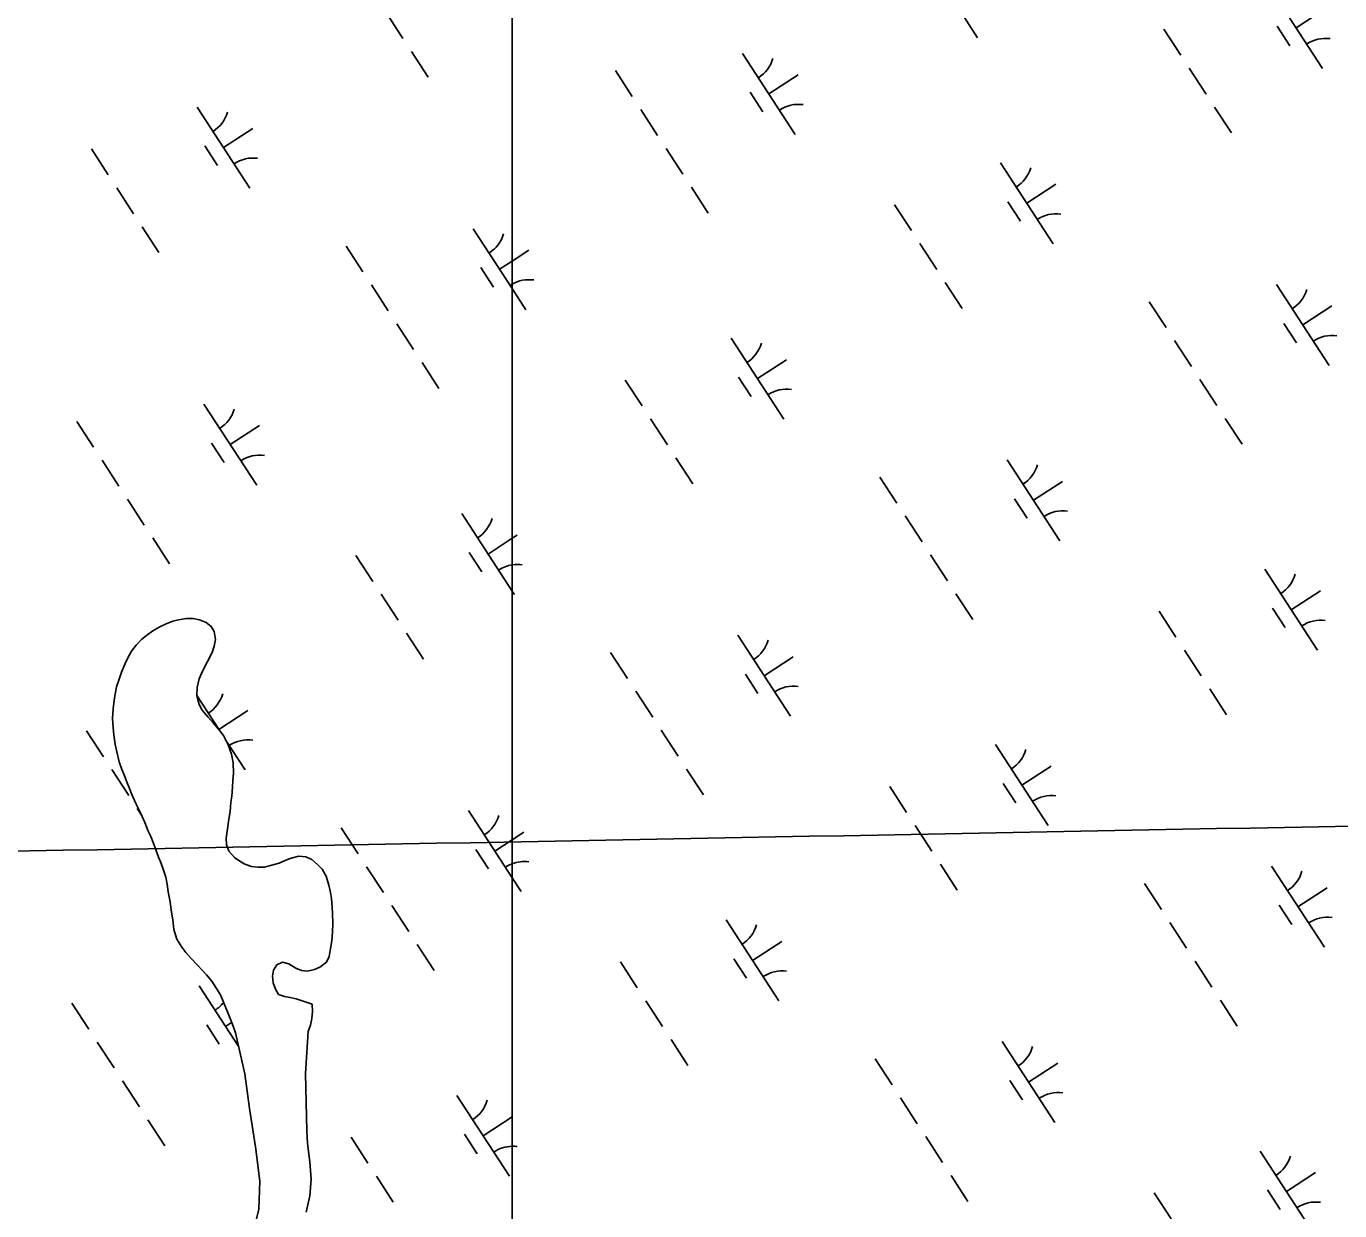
# Model space of a CAD drawing. Extents: x 3953924 to 3974542, y 193747 to 216192.
# Drawn here: x 3967905 to 3968585, y 206284 to 206897 of the extents above; entities that cross this region are included whole.
import ezdxf

# ---------------------------------------------------------------- set-up
doc = ezdxf.new("R2010")
doc.units = 0
for name, color, linetype in [('V-GRID-MAJR', 7, 'Continuous'), ('V-TOPO-SHOR', 7, 'Continuous'), ('V-WETL-SWMP', 7, 'Continuous')]:
    doc.layers.add(name, color=color, linetype=linetype)

msp = doc.modelspace()

# ---------------------------------------------------------------- linework, layer by layer
at = {"layer": 'V-GRID-MAJR'}
for points in [[(3967994.91, 197070.83), (3967932.28, 200408.24), (3967818.56, 206468.17), (3967751.04, 210066.72)], [(3959356.79, 206310.36), (3962493.71, 206368.64), (3967818.56, 206468.17), (3970066, 206510.41)]]:
    msp.add_spline(points, degree=3, dxfattribs=at)
at = {"layer": 'V-TOPO-SHOR'}
for points in [[(3968013.12, 206375.71), (3968011.86, 206379.2), (3968010.58, 206382.3), (3968008.93, 206386.56), (3968007.14, 206390.69), (3968005.23, 206395.34), (3968003.32, 206398.7), (3968000.76, 206402.45), (3967998.07, 206405.69), (3967996.02, 206408.02), (3967993.33, 206410.74), (3967990.12, 206414.1), (3967987.43, 206417.34), (3967985.25, 206420.06), (3967982.7, 206424.19), (3967981.18, 206429.23), (3967980.56, 206434.26), (3967979.81, 206439.16), (3967979.32, 206443.54), (3967978.18, 206448.7), (3967977.69, 206452.7), (3967977.06, 206456.18), (3967975.79, 206459.8), (3967974.39, 206463.8), (3967973.25, 206466.64), (3967972.1, 206469.61), (3967970.45, 206474.13), (3967969.18, 206477.23), (3967967.9, 206480.07), (3967966.12, 206484.59), (3967964.72, 206487.69), (3967963.45, 206490.66), (3967961.53, 206494.41), (3967959.49, 206499.06), (3967958.22, 206502.16), (3967956.69, 206505.9), (3967955.55, 206508.74), (3967954.02, 206512.49), (3967952.88, 206515.98), (3967951.61, 206521.14), (3967950.86, 206524.88), (3967950.11, 206529.91), (3967949.74, 206533.65), (3967949.38, 206538.29), (3967949.79, 206543.32), (3967950.46, 206548.98), (3967951.53, 206554.78), (3967952.96, 206559.15), (3967954.14, 206562.37), (3967955.97, 206566.87), (3967957.27, 206569.83), (3967959.22, 206573.17), (3967961.69, 206576.38), (3967964.54, 206579.33), (3967967, 206581.38), (3967970.36, 206583.81), (3967973.98, 206585.85), (3967977.21, 206587.38), (3967980.57, 206588.65), (3967983.53, 206589.41), (3967987.79, 206590.16), (3967991.14, 206590.15), (3967994.49, 206589.49), (3967997.96, 206588.05), (3968000.53, 206585.98), (3968002.06, 206583.39), (3968002.69, 206579.26), (3968002.02, 206575.79), (3968000.98, 206572.44), (3967998.63, 206567.94), (3967996.03, 206562.93), (3967994.21, 206558.81), (3967993.15, 206554.44), (3967993, 206550.31), (3967994.27, 206545.67), (3967995.8, 206542.7), (3967998.87, 206539.07), (3968001.56, 206536.09), (3968004.25, 206532.86), (3968006.81, 206529.49), (3968009.24, 206524.71), (3968011.02, 206519.94), (3968011.9, 206515.42), (3968012, 206510.14), (3968011.72, 206506.27)], [(3968011.72, 206506.27), (3968011.45, 206502.79), (3968011.17, 206498.15), (3968010.64, 206495.07), (3968010.23, 206490.17), (3968009.69, 206486.3), (3968008.89, 206481.28), (3968008.22, 206476.39), (3968008.33, 206473.17), (3968009.61, 206469.68), (3968012.55, 206466.44), (3968015.25, 206464.5), (3968017.82, 206462.94), (3968021.29, 206461.76), (3968024.64, 206461.36), (3968027.87, 206461.47), (3968031.87, 206462.48), (3968035.74, 206463.49), (3968039.1, 206465.02), (3968041.94, 206466.17), (3968045.94, 206467.18), (3968049.54, 206466.77), (3968052.5, 206465.47), (3968055.58, 206462.74), (3968057.89, 206460.42), (3968059.93, 206456.8), (3968061.46, 206452.15), (3968062.21, 206448.28), (3968062.84, 206445.18), (3968063.07, 206440.8), (3968063.32, 206437.7), (3968063.42, 206432.16), (3968063.27, 206427.91), (3968062.99, 206423.4), (3968062.32, 206419.28), (3968061.53, 206415.29), (3968060.09, 206412.33), (3968056.73, 206409.77), (3968053.89, 206408.5), (3968050.28, 206407.61), (3968047.18, 206407.89), (3968044.23, 206409.19), (3968040.76, 206411.4), (3968037.41, 206412.19), (3968034.44, 206410.91), (3968032.75, 206408.09), (3968032.22, 206405), (3968032.59, 206401.65), (3968033.86, 206398.29), (3968035.39, 206395.57), (3968038.35, 206394.53), (3968041.31, 206394), (3968044.53, 206393.34), (3968052.77, 206390.46)], [(3968052.77, 206390.46), (3968053.01, 206386.72), (3968052.6, 206383.11), (3968051.81, 206379.64), (3968050.76, 206376.42)], [(3968013.12, 206375.71), (3968017.9, 206354.5), (3968020.37, 206336.52), (3968023.48, 206316.73), (3968025.7, 206298.88), (3968025.12, 206284.38), (3968022.75, 206274.63)], [(3968050.76, 206376.42), (3968049.37, 206354.73), (3968049.99, 206324.95), (3968050.34, 206318.4), (3968051.58, 206309.02), (3968052.3, 206300.03), (3968051.62, 206291.43), (3968049.65, 206282.97)]]:
    msp.add_lwpolyline(points, dxfattribs=at)
at = {"layer": 'V-WETL-SWMP'}
for p, q in [((3968156.3, 207671.18), (3968156.3, 205767.89)), ((3968156.3, 205767.89), (3968156.3, 207671.18)), ((3968548.38, 206916.66), (3968575.66, 206874.76)), ((3968091, 206903.7), (3968099.73, 206890.29)), ((3968388.42, 206904), (3968397.15, 206890.59)), ((3968562.02, 206895.71), (3968577.11, 206905.53)), ((3968552.28, 206896.53), (3968558.83, 206886.47)), ((3968493.63, 206894.98), (3968502.36, 206881.57)), ((3968104.1, 206883.59), (3968112.83, 206870.18)), ((3968275.56, 206882.53), (3968302.83, 206840.63)), ((3968209.74, 206873.6), (3968218.47, 206860.19)), ((3968289.2, 206861.58), (3968304.28, 206871.4)), ((3968506.72, 206874.87), (3968515.45, 206861.46)), ((3968279.46, 206862.4), (3968286, 206852.34)), ((3967993.26, 206854.75), (3968020.54, 206812.84)), ((3968222.83, 206853.49), (3968231.56, 206840.08)), ((3968519.81, 206854.76), (3968528.54, 206841.35)), ((3968006.9, 206833.8), (3968021.99, 206843.61)), ((3967997.16, 206834.61), (3968003.71, 206824.56)), ((3967938.51, 206833.07), (3967947.24, 206819.66)), ((3968235.92, 206833.37), (3968244.65, 206819.96)), ((3968408.98, 206825.92), (3968436.26, 206784.01)), ((3968422.62, 206804.96), (3968437.7, 206814.78)), ((3967951.6, 206812.96), (3967960.33, 206799.55)), ((3968249.02, 206813.26), (3968257.75, 206799.85)), ((3968354.22, 206804.24), (3968362.95, 206790.83)), ((3968412.88, 206805.78), (3968419.42, 206795.73)), ((3967964.69, 206792.84), (3967973.42, 206779.43)), ((3968136.15, 206791.79), (3968156.3, 206760.84)), ((3968070.33, 206782.86), (3968079.06, 206769.45)), ((3968156.3, 206775.07), (3968164.88, 206780.66)), ((3968367.32, 206784.12), (3968376.04, 206770.72)), ((3968149.79, 206770.84), (3968156.3, 206775.07)), ((3968140.05, 206771.66), (3968146.6, 206761.6)), ((3968083.43, 206762.74), (3968092.15, 206749.33)), ((3968156.3, 206760.84), (3968163.43, 206749.88)), ((3968380.41, 206764.01), (3968389.14, 206750.6)), ((3968551.87, 206762.96), (3968579.15, 206721.05)), ((3968486.05, 206754.03), (3968494.78, 206740.62)), ((3968565.51, 206742.01), (3968580.59, 206751.82)), ((3968096.52, 206742.63), (3968105.25, 206729.22)), ((3968555.77, 206742.82), (3968562.31, 206732.77)), ((3968269.57, 206735.17), (3968296.85, 206693.27)), ((3968499.14, 206733.91), (3968507.87, 206720.5)), ((3968109.61, 206722.51), (3968118.34, 206709.1)), ((3968283.21, 206714.22), (3968298.3, 206724.04)), ((3968214.82, 206713.49), (3968223.55, 206700.08)), ((3968273.47, 206715.04), (3968280.02, 206704.98)), ((3968512.23, 206713.8), (3968520.96, 206700.39)), ((3967996.75, 206701.04), (3968024.03, 206659.14)), ((3967930.93, 206692.11), (3967939.66, 206678.7)), ((3968227.91, 206693.38), (3968236.64, 206679.97)), ((3968525.33, 206693.68), (3968534.06, 206680.27)), ((3968010.39, 206680.09), (3968025.47, 206689.91)), ((3968000.65, 206680.91), (3968007.19, 206670.85)), ((3967944.02, 206672), (3967952.75, 206658.59)), ((3968241, 206673.27), (3968249.73, 206659.86)), ((3968412.46, 206672.21), (3968439.74, 206630.31)), ((3968346.64, 206663.28), (3968355.37, 206649.87)), ((3968426.1, 206651.26), (3968441.19, 206661.08)), ((3967957.11, 206651.88), (3967965.84, 206638.47)), ((3968416.36, 206652.08), (3968422.91, 206642.02)), ((3968130.17, 206644.43), (3968156.3, 206604.29)), ((3968359.74, 206643.17), (3968368.47, 206629.76)), ((3967970.21, 206631.77), (3967978.94, 206618.36)), ((3968143.81, 206623.48), (3968156.3, 206631.6)), ((3968156.3, 206631.6), (3968158.89, 206633.3)), ((3968134.07, 206624.29), (3968140.62, 206614.24)), ((3968075.41, 206622.75), (3968084.14, 206609.34)), ((3968372.83, 206623.05), (3968381.56, 206609.64)), ((3968545.89, 206615.6), (3968573.16, 206573.69)), ((3968156.3, 206604.29), (3968157.45, 206602.52)), ((3968559.52, 206594.64), (3968574.61, 206604.46)), ((3968088.51, 206602.64), (3968097.24, 206589.23)), ((3968385.92, 206602.94), (3968394.65, 206589.53)), ((3967983.53, 206589.41), (3967987.79, 206590.16)), ((3967987.79, 206590.16), (3967991.14, 206590.15)), ((3967991.14, 206590.15), (3967994.49, 206589.49)), ((3968491.13, 206593.92), (3968499.86, 206580.51)), ((3968549.78, 206595.46), (3968556.33, 206585.41)), ((3967967, 206581.38), (3967970.36, 206583.81)), ((3967970.36, 206583.81), (3967973.98, 206585.85)), ((3967973.98, 206585.85), (3967977.21, 206587.38)), ((3967977.21, 206587.38), (3967980.57, 206588.65)), ((3967980.57, 206588.65), (3967983.53, 206589.41)), ((3967994.49, 206589.49), (3967997.96, 206588.05)), ((3967997.96, 206588.05), (3968000.53, 206585.98)), ((3968000.53, 206585.98), (3968002.06, 206583.39)), ((3968002.06, 206583.39), (3968002.69, 206579.26)), ((3967959.22, 206573.17), (3967961.69, 206576.38)), ((3967961.69, 206576.38), (3967964.54, 206579.33)), ((3967964.54, 206579.33), (3967967, 206581.38)), ((3968002.69, 206579.26), (3968002.02, 206575.79)), ((3968101.6, 206582.52), (3968110.33, 206569.11)), ((3968273.06, 206581.47), (3968300.34, 206539.56)), ((3967955.97, 206566.87), (3967957.27, 206569.83)), ((3967957.27, 206569.83), (3967959.22, 206573.17)), ((3968000.98, 206572.44), (3967998.63, 206567.94)), ((3968002.02, 206575.79), (3968000.98, 206572.44)), ((3968207.24, 206572.54), (3968215.97, 206559.13)), ((3968286.7, 206560.52), (3968301.78, 206570.34)), ((3968504.22, 206573.8), (3968512.95, 206560.4)), ((3967954.14, 206562.37), (3967955.97, 206566.87)), ((3967996.03, 206562.93), (3967994.21, 206558.81)), ((3967998.63, 206567.94), (3967996.03, 206562.93)), ((3967951.53, 206554.78), (3967952.97, 206559.15)), ((3967952.97, 206559.15), (3967954.14, 206562.37)), ((3967994.21, 206558.81), (3967993.15, 206554.44)), ((3968276.96, 206561.34), (3968283.51, 206551.28)), ((3967949.79, 206543.32), (3967950.46, 206548.98)), ((3967950.46, 206548.98), (3967951.53, 206554.78)), ((3967993.15, 206554.44), (3967993, 206550.31)), ((3967993, 206550.31), (3967994.27, 206545.67)), ((3967993.03, 206550.2), (3968004.71, 206532.26)), ((3968220.33, 206552.42), (3968229.06, 206539.01)), ((3968517.32, 206553.69), (3968526.04, 206540.28)), ((3967949.38, 206538.29), (3967949.79, 206543.32)), ((3967994.27, 206545.67), (3967995.8, 206542.7)), ((3967995.8, 206542.7), (3967998.87, 206539.07)), ((3968004.4, 206532.73), (3968019.49, 206542.55)), ((3967949.74, 206533.65), (3967949.38, 206538.29)), ((3967998.87, 206539.07), (3968001.56, 206536.09)), ((3968001.56, 206536.09), (3968004.25, 206532.86)), ((3967936.01, 206532), (3967944.74, 206518.6)), ((3967950.11, 206529.91), (3967949.74, 206533.65)), ((3967950.86, 206524.88), (3967950.11, 206529.91)), ((3968004.25, 206532.86), (3968006.82, 206529.49)), ((3968006.82, 206529.49), (3968009.24, 206524.71)), ((3968233.43, 206532.31), (3968242.15, 206518.9)), ((3967951.61, 206521.14), (3967950.86, 206524.88)), ((3968007.89, 206527.37), (3968018.04, 206511.78)), ((3968009.24, 206524.71), (3968011.02, 206519.94)), ((3968406.48, 206524.85), (3968433.76, 206482.95)), ((3967952.88, 206515.98), (3967951.61, 206521.14)), ((3967954.02, 206512.49), (3967952.88, 206515.98)), ((3968011.02, 206519.94), (3968011.9, 206515.42)), ((3968011.9, 206515.42), (3968012, 206510.14)), ((3967949.1, 206511.89), (3967957.83, 206498.48)), ((3967955.55, 206508.75), (3967954.02, 206512.49)), ((3967956.69, 206505.9), (3967955.55, 206508.75)), ((3968012, 206510.14), (3968011.73, 206506.27)), ((3968246.52, 206512.19), (3968255.25, 206498.78)), ((3968420.12, 206503.9), (3968435.2, 206513.72)), ((3967958.22, 206502.16), (3967956.69, 206505.9)), ((3967959.49, 206499.06), (3967958.22, 206502.16)), ((3968011.45, 206502.79), (3968011.17, 206498.15)), ((3968011.73, 206506.27), (3968011.45, 206502.79)), ((3968351.72, 206503.17), (3968360.45, 206489.76)), ((3968410.38, 206504.72), (3968416.93, 206494.66)), ((3967961.53, 206494.41), (3967959.49, 206499.06)), ((3968010.64, 206495.06), (3968010.23, 206490.17)), ((3968011.17, 206498.15), (3968010.64, 206495.06)), ((3967963.45, 206490.66), (3967961.53, 206494.41)), ((3967962.2, 206491.78), (3967964.46, 206488.3)), ((3967964.72, 206487.69), (3967963.45, 206490.66)), ((3968010.23, 206490.17), (3968009.69, 206486.3)), ((3968133.66, 206490.72), (3968156.3, 206455.94)), ((3967966.12, 206484.59), (3967964.72, 206487.69)), ((3967967.9, 206480.07), (3967966.12, 206484.59)), ((3968008.89, 206481.28), (3968008.22, 206476.39)), ((3968009.69, 206486.3), (3968008.89, 206481.28)), ((3968067.84, 206481.79), (3968076.56, 206468.38)), ((3968364.82, 206483.06), (3968373.55, 206469.65)), ((3967969.18, 206477.23), (3967967.9, 206480.07)), ((3967970.45, 206474.13), (3967969.18, 206477.23)), ((3967972.1, 206469.61), (3967970.45, 206474.13)), ((3968008.22, 206476.39), (3968008.33, 206473.17)), ((3968147.29, 206469.77), (3968156.3, 206475.63)), ((3968156.3, 206475.63), (3968162.38, 206479.59)), ((3967973.25, 206466.64), (3967972.1, 206469.61)), ((3968008.33, 206473.17), (3968009.61, 206469.68)), ((3968009.61, 206469.68), (3968012.55, 206466.44)), ((3968137.55, 206470.59), (3968144.1, 206460.53)), ((3967974.39, 206463.8), (3967973.25, 206466.64)), ((3967975.79, 206459.8), (3967974.39, 206463.8)), ((3968012.55, 206466.44), (3968015.25, 206464.5)), ((3968015.25, 206464.5), (3968017.82, 206462.94)), ((3968017.82, 206462.94), (3968021.29, 206461.76)), ((3968021.29, 206461.76), (3968024.64, 206461.36)), ((3968024.64, 206461.36), (3968027.87, 206461.47)), ((3968027.87, 206461.47), (3968031.87, 206462.48)), ((3968031.87, 206462.48), (3968035.74, 206463.49)), ((3968035.74, 206463.49), (3968039.1, 206465.02)), ((3968039.1, 206465.02), (3968041.94, 206466.17)), ((3968041.94, 206466.17), (3968045.94, 206467.18)), ((3968045.94, 206467.18), (3968049.54, 206466.77)), ((3968049.54, 206466.77), (3968052.5, 206465.47)), ((3968052.5, 206465.47), (3968055.58, 206462.75)), ((3968055.58, 206462.75), (3968057.89, 206460.41)), ((3968080.93, 206461.68), (3968089.66, 206448.27)), ((3968377.91, 206462.95), (3968386.64, 206449.54)), ((3968549.37, 206461.89), (3968576.65, 206419.99)), ((3967977.06, 206456.18), (3967975.79, 206459.8)), ((3967977.69, 206452.7), (3967977.06, 206456.18)), ((3968057.89, 206460.41), (3968059.93, 206456.8)), ((3968059.93, 206456.8), (3968061.46, 206452.15)), ((3968156.3, 206455.94), (3968160.93, 206448.82)), ((3967978.18, 206448.7), (3967977.69, 206452.7)), ((3967979.32, 206443.54), (3967978.18, 206448.7)), ((3968061.46, 206452.15), (3968062.21, 206448.28)), ((3968062.21, 206448.28), (3968062.84, 206445.18)), ((3968483.55, 206452.96), (3968492.28, 206439.55)), ((3968563.01, 206440.94), (3968578.09, 206450.76)), ((3967979.81, 206439.16), (3967979.32, 206443.54)), ((3968062.84, 206445.18), (3968063.07, 206440.8)), ((3968063.07, 206440.8), (3968063.32, 206437.7)), ((3968094.02, 206441.56), (3968102.75, 206428.15)), ((3968553.27, 206441.76), (3968559.82, 206431.7)), ((3967980.56, 206434.26), (3967979.81, 206439.16)), ((3967981.18, 206429.23), (3967980.56, 206434.26)), ((3968063.32, 206437.7), (3968063.42, 206432.16)), ((3968267.08, 206434.11), (3968294.35, 206392.2)), ((3967982.7, 206424.19), (3967981.18, 206429.23)), ((3968063.27, 206427.91), (3968062.99, 206423.4)), ((3968063.42, 206432.16), (3968063.27, 206427.91)), ((3968496.64, 206432.85), (3968505.37, 206419.44)), ((3967985.25, 206420.06), (3967982.7, 206424.19)), ((3967987.43, 206417.34), (3967985.25, 206420.06)), ((3968062.99, 206423.4), (3968062.32, 206419.28)), ((3968107.11, 206421.45), (3968115.84, 206408.04)), ((3968280.71, 206413.16), (3968295.8, 206422.98)), ((3967990.12, 206414.1), (3967987.43, 206417.34)), ((3967993.33, 206410.74), (3967990.12, 206414.1)), ((3968061.53, 206415.29), (3968060.09, 206412.33)), ((3968062.32, 206419.28), (3968061.53, 206415.29)), ((3968270.98, 206413.97), (3968277.52, 206403.92)), ((3967996.02, 206408.02), (3967993.33, 206410.74)), ((3967998.07, 206405.69), (3967996.02, 206408.02)), ((3968032.75, 206408.09), (3968032.22, 206405)), ((3968034.44, 206410.92), (3968032.75, 206408.09)), ((3968037.41, 206412.19), (3968034.44, 206410.92)), ((3968040.76, 206411.4), (3968037.41, 206412.19)), ((3968044.23, 206409.19), (3968040.76, 206411.4)), ((3968047.18, 206407.89), (3968044.23, 206409.19)), ((3968050.28, 206407.61), (3968047.18, 206407.89)), ((3968053.89, 206408.5), (3968050.28, 206407.61)), ((3968056.73, 206409.77), (3968053.89, 206408.5)), ((3968060.09, 206412.33), (3968056.73, 206409.77)), ((3968212.32, 206412.43), (3968221.05, 206399.02)), ((3968509.74, 206412.73), (3968518.47, 206399.32)), ((3967994.25, 206399.98), (3968014.75, 206368.49)), ((3968000.76, 206402.45), (3967998.07, 206405.69)), ((3968003.32, 206398.7), (3968000.76, 206402.45)), ((3968032.22, 206405), (3968032.59, 206401.65)), ((3968032.59, 206401.65), (3968033.86, 206398.29)), ((3968005.23, 206395.34), (3968003.32, 206398.7)), ((3968007.14, 206390.69), (3968005.23, 206395.34)), ((3968033.86, 206398.29), (3968035.39, 206395.57)), ((3968035.39, 206395.57), (3968038.35, 206394.53)), ((3968038.35, 206394.53), (3968041.31, 206394)), ((3968041.31, 206394), (3968044.53, 206393.34)), ((3968044.53, 206393.34), (3968052.77, 206390.46)), ((3968522.83, 206392.62), (3968531.56, 206379.21)), ((3967928.43, 206391.05), (3967937.16, 206377.64)), ((3968008.93, 206386.56), (3968007.14, 206390.69)), ((3968010.58, 206382.3), (3968008.93, 206386.56)), ((3968053, 206386.72), (3968052.6, 206383.11)), ((3968052.77, 206390.46), (3968053, 206386.72)), ((3968225.41, 206392.32), (3968234.14, 206378.91)), ((3967998.15, 206379.85), (3968004.7, 206369.79)), ((3968007.89, 206379.03), (3968011.07, 206381.1)), ((3968011.85, 206379.2), (3968010.58, 206382.3)), ((3968013.13, 206375.71), (3968011.85, 206379.2)), ((3968051.81, 206379.64), (3968050.76, 206376.42)), ((3968052.6, 206383.11), (3968051.81, 206379.64)), ((3968017.9, 206354.5), (3968013.13, 206375.71)), ((3968050.76, 206376.42), (3968049.37, 206354.73)), ((3968238.51, 206372.2), (3968247.24, 206358.79)), ((3967941.52, 206370.93), (3967950.25, 206357.52)), ((3968409.97, 206371.15), (3968437.24, 206329.24)), ((3968344.15, 206362.22), (3968352.88, 206348.81)), ((3968423.61, 206350.2), (3968438.69, 206360.02)), ((3968020.37, 206336.52), (3968017.9, 206354.5)), ((3968049.37, 206354.73), (3968049.99, 206324.95)), ((3967954.62, 206350.82), (3967963.35, 206337.41)), ((3968413.87, 206351.02), (3968420.41, 206340.96)), ((3968127.67, 206343.36), (3968154.95, 206301.46)), ((3968357.24, 206342.1), (3968365.97, 206328.69)), ((3968023.48, 206316.73), (3968020.37, 206336.52)), ((3968141.31, 206322.41), (3968156.3, 206332.17)), ((3968156.3, 206332.17), (3968156.4, 206332.23)), ((3967967.71, 206330.7), (3967976.44, 206317.3)), ((3968049.99, 206324.95), (3968050.34, 206318.4)), ((3968050.34, 206318.4), (3968051.58, 206309.02)), ((3968072.92, 206321.68), (3968081.64, 206308.28)), ((3968131.57, 206323.23), (3968138.12, 206313.17)), ((3968370.33, 206321.99), (3968379.06, 206308.58)), ((3968025.7, 206298.88), (3968023.48, 206316.73)), ((3968543.39, 206314.53), (3968570.66, 206272.63)), ((3968051.58, 206309.02), (3968052.3, 206300.03)), ((3968025.12, 206284.38), (3968025.7, 206298.88)), ((3968052.3, 206300.03), (3968051.62, 206291.43)), ((3968086.01, 206301.57), (3968094.74, 206288.16)), ((3968383.43, 206301.87), (3968392.15, 206288.46)), ((3968557.03, 206293.58), (3968572.11, 206303.4)), ((3968051.62, 206291.43), (3968049.65, 206282.97)), ((3968488.63, 206292.85), (3968497.36, 206279.44)), ((3968547.29, 206294.4), (3968553.83, 206284.34)), ((3968022.76, 206274.63), (3968025.12, 206284.38))]:
    msp.add_line(p, q, dxfattribs=at)
for centre, start, end in [((3968577.29, 206872.69), 82.29009, 123.83375), ((3968274.33, 206884.86), 302.29009, 343.83375), ((3968304.46, 206838.56), 82.29009, 123.83375), ((3967992.03, 206857.07), 302.29009, 343.83375), ((3968022.17, 206810.78), 82.29009, 123.83375), ((3968407.75, 206828.24), 302.29009, 343.83375), ((3968437.88, 206781.94), 82.29009, 123.83375), ((3968134.92, 206794.11), 302.29009, 343.83375), ((3968165.06, 206747.82), 119.81956, 123.83375), ((3968165.06, 206747.82), 82.29009, 119.81956), ((3968550.64, 206765.28), 302.29009, 343.83375), ((3968268.34, 206737.5), 302.29009, 343.83375), ((3968580.77, 206718.99), 82.29009, 123.83375), ((3968298.48, 206691.2), 82.29009, 123.83375), ((3967995.52, 206703.37), 302.29009, 343.83375), ((3968025.66, 206657.07), 82.29009, 123.83375), ((3968411.23, 206674.54), 302.29009, 343.83375), ((3968441.37, 206628.24), 82.29009, 123.83375), ((3968128.94, 206646.75), 302.29009, 343.83375), ((3968159.08, 206600.46), 99.07616, 123.83375), ((3968159.08, 206600.46), 82.29009, 99.07616), ((3968544.65, 206617.92), 302.29009, 343.83375), ((3968574.79, 206571.62), 82.29009, 123.83375), ((3968271.83, 206583.79), 302.29009, 343.83375), ((3967989.53, 206556.01), 302.29009, 343.83375), ((3968301.97, 206537.5), 82.29009, 123.83375), ((3968019.67, 206509.71), 82.29009, 123.83375), ((3968405.25, 206527.18), 302.29009, 343.83375), ((3968435.39, 206480.88), 82.29009, 123.83375), ((3968132.42, 206493.05), 302.29009, 343.83375), ((3968162.56, 206446.75), 110.82669, 123.83375), ((3968162.56, 206446.75), 82.29009, 110.82669), ((3968548.14, 206464.22), 302.29009, 343.83375), ((3968578.28, 206417.92), 82.29009, 123.83375), ((3968265.85, 206436.43), 302.29009, 343.83375), ((3968295.98, 206390.14), 82.29009, 123.83375), ((3967993.02, 206402.31), 302.29009, 321.73239), ((3968023.16, 206356.01), 120.7349, 123.83375), ((3968408.74, 206373.47), 302.29009, 343.83375), ((3968126.44, 206345.69), 302.29009, 343.83375), ((3968438.87, 206327.18), 82.29009, 123.83375), ((3968156.58, 206299.39), 90.91788, 123.83375), ((3968156.58, 206299.39), 82.29009, 90.91788), ((3968542.16, 206316.86), 302.29009, 343.83375), ((3968572.29, 206270.56), 82.29009, 123.83375)]:
    msp.add_arc(centre, 17.62, start, end, dxfattribs=at)

doc.saveas('drawing.dxf')
